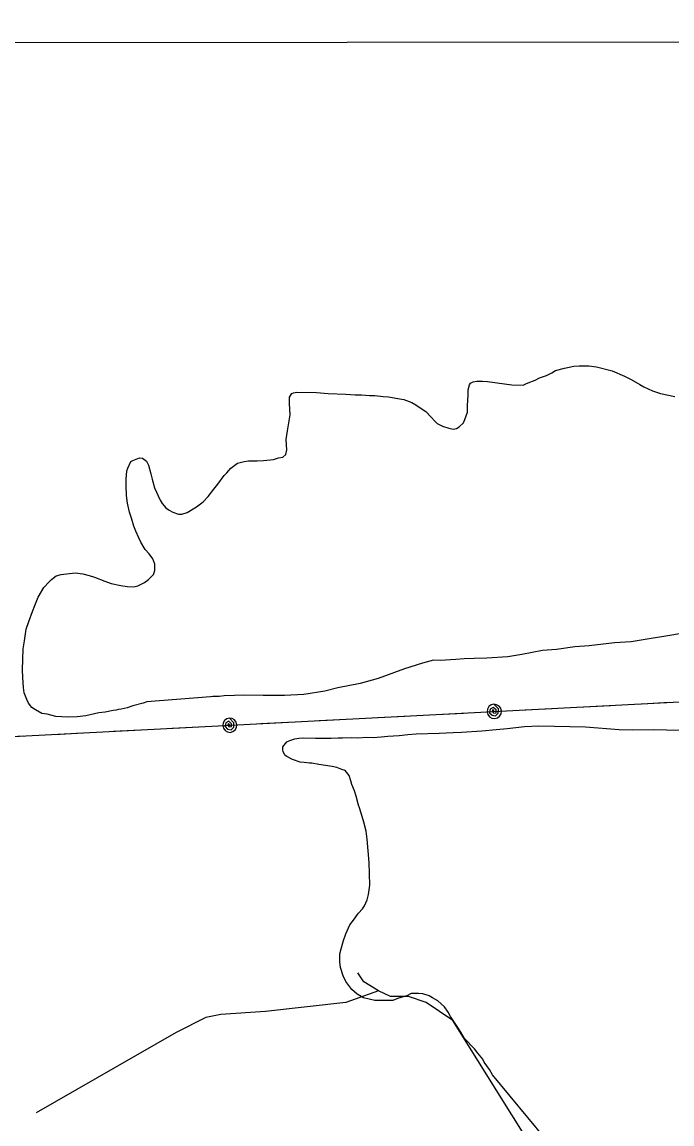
# Model space of a CAD drawing. Extents: x 3297716 to 3335574, y 688621 to 713991.
# Drawn here: x 3307861 to 3308681, y 710827 to 712216 of the extents above; entities that cross this region are included whole.
import ezdxf

# ---------------------------------------------------------------- set-up
doc = ezdxf.new("R2010")
doc.units = 0
for name, color, linetype in [('V-GRID-FRAM', 7, 'Continuous'), ('V-SITE-VEGE', 7, 'Continuous'), ('V-TOPO-SHOR', 7, 'Continuous'), ('V-UTIL-LINE', 7, 'Continuous')]:
    doc.layers.add(name, color=color, linetype=linetype)

msp = doc.modelspace()

# ---------------------------------------------------------------- linework, layer by layer
at = {"layer": 'V-GRID-FRAM'}
msp.add_lwpolyline([(3301838.5, 712184.2), (3333346.2, 712216.3), (3333372.6, 694031.5), (3301849.1, 693999.4), (3301838.5, 712184.2)], dxfattribs=at)
at = {"layer": 'V-SITE-VEGE'}
for p, q in [((3308529.2, 711774), (3308534.1, 711777.2)), ((3308534.1, 711777.2), (3308545.1, 711779.8)), ((3308545.1, 711779.8), (3308557, 711782.4)), ((3308557, 711782.4), (3308563.7, 711782.7)), ((3308563.7, 711782.7), (3308576.1, 711782.9)), ((3308576.1, 711782.9), (3308585.6, 711781.7)), ((3308585.6, 711781.7), (3308605.5, 711776.5)), ((3308605.5, 711776.5), (3308621, 711770)), ((3308426.5, 711761.2), (3308429.9, 711762.5)), ((3308429.9, 711762.5), (3308434.7, 711763.4)), ((3308434.7, 711763.4), (3308441.8, 711763.7)), ((3308441.8, 711763.7), (3308448, 711763.1)), ((3308448, 711763.1), (3308469.4, 711760.2)), ((3308499.4, 711761.4), (3308508.1, 711765)), ((3308508.1, 711765), (3308513.8, 711767.7)), ((3308513.8, 711767.7), (3308522.5, 711770.8)), ((3308522.5, 711770.8), (3308529.2, 711774)), ((3308621, 711770), (3308629.5, 711765.5)), ((3308629.5, 711765.5), (3308640.3, 711759.5)), ((3308201.4, 711747.9), (3308203.3, 711748.8)), ((3308203.3, 711748.8), (3308207.6, 711749.6)), ((3308207.6, 711749.6), (3308232.4, 711749.1)), ((3308232.4, 711749.1), (3308247.1, 711747.8)), ((3308423.8, 711746), (3308423.9, 711752.7)), ((3308423.9, 711752.7), (3308425.5, 711758.8)), ((3308425.5, 711758.8), (3308426.5, 711761.2)), ((3308469.4, 711760.2), (3308478.9, 711759)), ((3308478.9, 711759), (3308493.1, 711758.7)), ((3308493.1, 711758.7), (3308496.5, 711760)), ((3308496.5, 711760), (3308499.4, 711761.4)), ((3308640.3, 711759.5), (3308645.5, 711756.5)), ((3308645.5, 711756.5), (3308656.3, 711751.5)), ((3308656.3, 711751.5), (3308666.2, 711747.9)), ((3308198.3, 711735.6), (3308198.4, 711743.2)), ((3308199.4, 711721.3), (3308198.3, 711735.6)), ((3308198.4, 711743.2), (3308201.4, 711747.9)), ((3308247.1, 711747.8), (3308269.5, 711747.2)), ((3308269.5, 711747.2), (3308281.4, 711746.5)), ((3308281.4, 711746.5), (3308289, 711746.3)), ((3308289, 711746.3), (3308299.5, 711745.6)), ((3308299.5, 711745.6), (3308306.1, 711745.4)), ((3308306.1, 711745.4), (3308316.6, 711744.2)), ((3308316.6, 711744.2), (3308323.2, 711743.6)), ((3308323.2, 711743.6), (3308335.1, 711741.9)), ((3308335.1, 711741.9), (3308342.7, 711740.3)), ((3308342.7, 711740.3), (3308352.6, 711736.7)), ((3308352.6, 711736.7), (3308357.8, 711733.7)), ((3308423, 711732.7), (3308423.8, 711746)), ((3308666.2, 711747.9), (3308684.3, 711744.2)), ((3308196, 711700.9), (3308199.4, 711721.3)), ((3308357.8, 711733.7), (3308365.7, 711728.3)), ((3308365.7, 711728.3), (3308370.4, 711725.3)), ((3308370.4, 711725.3), (3308376.9, 711718)), ((3308419.7, 711715.1), (3308422.8, 711724.6)), ((3308422.8, 711724.6), (3308423, 711732.7)), ((3308376.9, 711718), (3308381.6, 711713.2)), ((3308381.6, 711713.2), (3308384.8, 711710.2)), ((3308384.8, 711710.2), (3308391.4, 711706.8)), ((3308391.4, 711706.8), (3308399.5, 711704.2)), ((3308412.4, 711705.8), (3308417.7, 711710.9)), ((3308417.7, 711710.9), (3308419.7, 711715.1)), ((3308194.3, 711689.9), (3308196, 711700.9)), ((3308399.5, 711704.2), (3308404.7, 711703.1)), ((3308404.7, 711703.1), (3308409, 711704)), ((3308409, 711704), (3308412.4, 711705.8)), ((3308195, 711677.1), (3308194.3, 711689.9)), ((3308000.8, 711663.5), (3308009, 711666.7)), ((3308009, 711666.7), (3308012.8, 711666.6)), ((3308012.8, 711666.6), (3308018, 711662.6)), ((3308178, 711664.6), (3308184.7, 711666.8)), ((3308184.7, 711666.8), (3308190, 711667.7)), ((3308190, 711667.7), (3308193.9, 711670.9)), ((3308193.9, 711670.9), (3308195, 711677.1)), ((3307993.4, 711650.4), (3307994.4, 711653.7)), ((3307994.4, 711653.7), (3307998.4, 711662.2)), ((3307998.4, 711662.2), (3308000.8, 711663.5)), ((3308018, 711662.6), (3308020.7, 711657.8)), ((3308020.7, 711657.8), (3308023.3, 711646.8)), ((3308119.5, 711647.9), (3308124.4, 711654)), ((3308124.4, 711654), (3308127.8, 711656.3)), ((3308127.8, 711656.3), (3308132.7, 711660)), ((3308132.7, 711660), (3308141.3, 711662.1)), ((3308141.3, 711662.1), (3308146.6, 711663)), ((3308146.6, 711663), (3308157.5, 711663.2)), ((3308157.5, 711663.2), (3308165.6, 711663.5)), ((3308165.6, 711663.5), (3308178, 711664.6)), ((3307992.2, 711639.9), (3307993.4, 711650.4)), ((3307992.5, 711631.8), (3307992.2, 711639.9)), ((3308023.3, 711646.8), (3308025, 711640.1)), ((3308025, 711640.1), (3308028.1, 711629.1)), ((3308108.2, 711633.9), (3308116.1, 711644.6)), ((3308116.1, 711644.6), (3308119.5, 711647.9)), ((3307992.7, 711619.4), (3307992.5, 711631.8)), ((3308028.1, 711629.1), (3308035.4, 711613.7)), ((3308096, 711618), (3308102.9, 711627.3)), ((3308102.9, 711627.3), (3308108.2, 711633.9)), ((3307993.9, 711609.9), (3307992.7, 711619.4)), ((3307996.4, 711598.4), (3307993.9, 711609.9)), ((3308035.4, 711613.7), (3308037.7, 711609.3)), ((3308080.9, 711605), (3308089.6, 711611.4)), ((3308089.6, 711611.4), (3308096, 711618)), ((3307999.1, 711590.7), (3307996.4, 711598.4)), ((3308037.7, 711609.3), (3308042.3, 711604)), ((3308042.3, 711604), (3308046.5, 711601)), ((3308046.5, 711601), (3308051.2, 711598.5)), ((3308051.2, 711598.5), (3308058.3, 711596)), ((3308058.3, 711596), (3308062.6, 711595.9)), ((3308062.6, 711595.9), (3308069.3, 711598.1)), ((3308069.3, 711598.1), (3308080.9, 711605)), ((3308002.2, 711580.6), (3307999.1, 711590.7)), ((3308004.5, 711574.4), (3308002.2, 711580.6)), ((3308008.5, 711566.2), (3308004.5, 711574.4)), ((3308010.8, 711560.4), (3308008.5, 711566.2)), ((3308016.3, 711551.2), (3308010.8, 711560.4)), ((3308021.4, 711545.9), (3308016.3, 711551.2)), ((3308026, 711539.6), (3308021.4, 711545.9)), ((3308028.7, 711532.8), (3308026, 711539.6)), ((3308028.5, 711524.8), (3308028.7, 711532.8)), ((3307894.8, 711510.3), (3307898.2, 711513.5)), ((3307898.2, 711513.5), (3307904.1, 711518.2)), ((3307904.1, 711518.2), (3307910.3, 711519.9)), ((3307910.3, 711519.9), (3307928, 711521.9)), ((3307928, 711521.9), (3307937.5, 711520.7)), ((3307937.5, 711520.7), (3307945.5, 711518.6)), ((3307945.5, 711518.6), (3307952.6, 711516.5)), ((3307952.6, 711516.5), (3307965.4, 711511.5)), ((3308015.3, 711509.8), (3308020.6, 711513.5)), ((3308020.6, 711513.5), (3308027, 711520)), ((3308027, 711520), (3308028.5, 711524.8)), ((3307881.5, 711491.1), (3307888.5, 711503.3)), ((3307888.5, 711503.3), (3307894.8, 711510.3)), ((3307965.4, 711511.5), (3307973.4, 711508.4)), ((3307973.4, 711508.4), (3307985.7, 711505.8)), ((3307985.7, 711505.8), (3307993.8, 711504.6)), ((3307993.8, 711504.6), (3308001.9, 711504.4)), ((3308001.9, 711504.4), (3308007.1, 711505.7)), ((3308007.1, 711505.7), (3308015.3, 711509.8)), ((3307877, 711480.7), (3307881.5, 711491.1)), ((3307869.4, 711460.4), (3307874.4, 711473.1)), ((3307874.4, 711473.1), (3307877, 711480.7)), ((3307866.3, 711450.9), (3307869.4, 711460.4)), ((3307864.1, 711436.2), (3307866.3, 711450.9)), ((3308697.7, 711446.2), (3308670.5, 711441.6)), ((3307862.4, 711426.3), (3307864.1, 711436.2)), ((3308576.4, 711430), (3308558.3, 711428.5)), ((3308608.4, 711433.5), (3308576.4, 711430)), ((3308629.4, 711434.9), (3308608.4, 711433.5)), ((3308654.7, 711439.1), (3308629.4, 711434.9)), ((3308670.5, 711441.6), (3308654.7, 711439.1)), ((3307861.8, 711399.6), (3307862.4, 711426.3)), ((3308473.7, 711416.2), (3308447.4, 711414.4)), ((3308491.4, 711419.1), (3308473.7, 711416.2)), ((3308517.7, 711424.2), (3308491.4, 711419.1)), ((3308535.3, 711425.2), (3308517.7, 711424.2)), ((3308558.3, 711428.5), (3308535.3, 711425.2)), ((3308366.3, 711408.2), (3308343.3, 711400.7)), ((3308380.2, 711411.7), (3308366.3, 711408.2)), ((3308388.3, 711411.5), (3308380.2, 711411.7)), ((3308408.3, 711412.5), (3308388.3, 711411.5)), ((3308418.8, 711413.7), (3308408.3, 711412.5)), ((3308431.2, 711413.9), (3308418.8, 711413.7)), ((3308447.4, 711414.4), (3308431.2, 711413.9)), ((3307862, 711390.1), (3307861.8, 711399.6)), ((3307862.7, 711377.2), (3307862, 711390.1)), ((3308310.1, 711388.6), (3308287.6, 711382.5)), ((3308343.3, 711400.7), (3308310.1, 711388.6)), ((3307863.9, 711370.5), (3307862.7, 711377.2)), ((3308259.4, 711376.9), (3308243.1, 711372.6)), ((3308287.6, 711382.5), (3308259.4, 711376.9)), ((3307867.1, 711362.3), (3307863.9, 711370.5)), ((3307869.3, 711357.5), (3307867.1, 711362.3)), ((3308098.6, 711365.5), (3308018.5, 711359.3)), ((3308101.5, 711365.9), (3308098.6, 711365.5)), ((3308109.6, 711366.2), (3308101.5, 711365.9)), ((3308115.8, 711367), (3308109.6, 711366.2)), ((3308129.1, 711367.1), (3308115.8, 711367)), ((3308142, 711367.8), (3308129.1, 711367.1)), ((3308165.3, 711367.2), (3308142, 711367.8)), ((3308192, 711367.1), (3308165.3, 711367.2)), ((3308216.3, 711368.4), (3308192, 711367.1)), ((3308243.1, 711372.6), (3308216.3, 711368.4)), ((3307873.5, 711352.2), (3307869.3, 711357.5)), ((3307878.2, 711349.2), (3307873.5, 711352.2)), ((3307886.2, 711344.7), (3307878.2, 711349.2)), ((3307965.8, 711346.2), (3307958.1, 711345.4)), ((3307975.8, 711348.3), (3307965.8, 711346.2)), ((3307979.6, 711348.7), (3307975.8, 711348.3)), ((3307982.5, 711349.6), (3307979.6, 711348.7)), ((3307985.9, 711350), (3307982.5, 711349.6)), ((3307993.5, 711351.7), (3307985.9, 711350)), ((3308000.7, 711354.4), (3307993.5, 711351.7)), ((3308013.7, 711357.5), (3308000.7, 711354.4)), ((3308018.5, 711359.3), (3308013.7, 711357.5)), ((3307892.8, 711343.6), (3307886.2, 711344.7)), ((3307903.7, 711341), (3307892.8, 711343.6)), ((3307911.3, 711340.3), (3307903.7, 711341)), ((3307919.4, 711340.1), (3307911.3, 711340.3)), ((3307930.4, 711340.4), (3307919.4, 711340.1)), ((3307941.4, 711341.5), (3307930.4, 711340.4)), ((3307958.1, 711345.4), (3307941.4, 711341.5))]:
    msp.add_line(p, q, dxfattribs=at)
for points in [[(3308299.8, 711128.3), (3308299, 711156.9), (3308296.3, 711186), (3308295.2, 711196.1), (3308292.1, 711207.6), (3308289.9, 711214.8), (3308286.8, 711225.8), (3308285.5, 711229.2), (3308282.4, 711240.2), (3308280.2, 711246.9), (3308277, 711255.1), (3308275.7, 711259.9), (3308273.5, 711266.6), (3308268.4, 711272.9), (3308264.6, 711273.9), (3308258, 711276.5), (3308252.3, 711277.6), (3308235.2, 711280.3), (3308226.7, 711282), (3308223.8, 711282), (3308216.7, 711282.7), (3308211.9, 711283.3), (3308202, 711286.4), (3308195, 711290.3), (3308193.1, 711291.8), (3308190.3, 711296.2), (3308189.9, 711298.6), (3308190, 711302.4), (3308191.5, 711304.7), (3308194.9, 711308.9), (3308198.8, 711310.7), (3308205, 711312.5), (3308210.3, 711313.3), (3308216.5, 711313.7), (3308231.2, 711313.3), (3308237.4, 711313.6), (3308250.8, 711313.3), (3308259.8, 711314.1), (3308265.1, 711313.9), (3308276, 711314.2), (3308284.6, 711314), (3308296, 711314.6), (3308304.1, 711314.5), (3308314.1, 711315.2), (3308322.3, 711315.9), (3308336.6, 711317), (3308347.5, 711318.2), (3308358, 711318.9), (3308387.1, 711319.7), (3308404.8, 711320.7), (3308415.2, 711320.9), (3308441, 711322.7), (3308459.1, 711324.2), (3308473, 711325.7), (3308494.9, 711328.1), (3308513.1, 711329.1), (3308571.6, 711327.7), (3308614.4, 711324.3), (3308631.1, 711323.9), (3308657.3, 711324.3), (3308741.5, 711322.3)], [(3308521.3, 710808.3), (3308454.6, 710889), (3308450.5, 710895.7), (3308444.1, 710904.9), (3308442.2, 710908.8), (3308435.8, 710916.5), (3308431.6, 710921.9), (3308419.1, 710935), (3308414.5, 710942.8), (3308410.8, 710948.6), (3308401.6, 710962.6), (3308398.4, 710967.9), (3308393.8, 710974.7), (3308385.4, 710982.5), (3308378.8, 710986), (3308374.6, 710988.5), (3308366.5, 710991), (3308361.3, 710991.6), (3308351.8, 710991.4), (3308346.5, 710988.6), (3308335.9, 710985.6), (3308328.7, 710982.9), (3308314.4, 710982.7), (3308305.9, 710982.9), (3308291.7, 710986.1), (3308283.7, 710990.6), (3308277.1, 710996.5), (3308269.3, 711006.7), (3308266.1, 711013.9), (3308262.6, 711024.4), (3308261.8, 711031.6), (3308262, 711041.6), (3308263.6, 711047.7), (3308266.7, 711058.6), (3308269.3, 711066.7), (3308274.3, 711078), (3308279.2, 711084.1), (3308284.1, 711091.1), (3308285.6, 711092.9), (3308290.5, 711098.5), (3308293, 711102.3), (3308296.5, 711109.8), (3308298, 711116.5), (3308299.8, 711128.3)]]:
    msp.add_lwpolyline(points, dxfattribs=at)
at = {"layer": 'V-TOPO-SHOR'}
for points in [[(3309481.9, 709681.2), (3309463.2, 709940.3), (3309433.1, 710462), (3309425.6, 710473.3), (3309410.6, 710477.1), (3308772.5, 710428.3), (3308731.2, 710435.8), (3308716.1, 710447), (3308686.1, 710480.8), (3308629.8, 710597.2), (3308404.6, 710957.6), (3308370.8, 710980.1), (3308348.3, 710987.6), (3308325.7, 710987.6), (3308310.7, 710995.1), (3308292, 711006.4), (3308284.4, 711017.6)], [(3308310.7, 710995.1), (3308269.4, 710980.1), (3308168.1, 710968.8), (3308111.8, 710965.1), (3308093, 710961.3), (3308055.5, 710942.5), (3307879, 710841.2)]]:
    msp.add_lwpolyline(points, dxfattribs=at)
at = {"layer": 'V-UTIL-LINE'}
for points in [[(3307478.6, 712190), (3307010.7, 711270.2), (3307283.4, 711286.1), (3309482.3, 711400.6), (3310583, 711451.7), (3311133.8, 711488.7), (3315308.4, 711846.1)], [(3308456.7, 711347.2), (3308454.9, 711349.5), (3308454.2, 711347.3), (3308456, 711345.1), (3308458.9, 711345.6), (3308458.9, 711349), (3308455.4, 711352.2), (3308451.7, 711350.2), (3308450.6, 711345.5), (3308453.9, 711342.3), (3308458.3, 711341.5), (3308461.8, 711344.8), (3308461.9, 711350.3), (3308456.2, 711356.2), (3308452.8, 711355.3), (3308450, 711353.2), (3308448.2, 711350.2), (3308447.7, 711346.7), (3308448.6, 711343.3), (3308450.7, 711340.5), (3308453.7, 711338.7), (3308457.2, 711338.2), (3308460.6, 711339.1), (3308463.4, 711341.2), (3308465.2, 711344.2), (3308465.7, 711347.7), (3308464.8, 711351.1), (3308462.7, 711353.9), (3308459.7, 711355.7), (3308456.2, 711356.2)], [(3308495.7, 711349.2), (3308529.6, 711351)], [(3308569.6, 711353.1), (3308603.5, 711354.8)], [(3308643.5, 711356.9), (3308677.4, 711358.7)], [(3308123.2, 711329.8), (3308121.4, 711332.1), (3308120.7, 711329.9), (3308122.4, 711327.8), (3308125.3, 711328.2), (3308125.3, 711331.6), (3308121.9, 711334.8), (3308118.1, 711332.9), (3308117.1, 711328.1), (3308120.3, 711324.9), (3308124.7, 711324.1), (3308128.3, 711327.4), (3308128.3, 711332.9), (3308122.7, 711338.8), (3308119.3, 711338), (3308116.5, 711335.8), (3308114.7, 711332.8), (3308114.2, 711329.4), (3308115, 711326), (3308117.1, 711323.1), (3308120.1, 711321.3), (3308123.6, 711320.8), (3308127, 711321.7), (3308129.8, 711323.8), (3308131.6, 711326.8), (3308132.1, 711330.3), (3308131.3, 711333.7), (3308129.2, 711336.5), (3308126.2, 711338.3), (3308122.7, 711338.8)], [(3308162.1, 711331.9), (3308196.1, 711333.6)], [(3308236, 711335.7), (3308270, 711337.5)], [(3308309.9, 711339.6), (3308343.9, 711341.3)], [(3308383.8, 711343.4), (3308417.8, 711345.2)], [(3307902.5, 711318.3), (3307936.4, 711320.1)], [(3307976.4, 711322.2), (3308010.3, 711324)], [(3308050.3, 711326), (3308084.2, 711327.8)], [(3307828.6, 711314.5), (3307862.5, 711316.3)]]:
    msp.add_lwpolyline(points, dxfattribs=at)

doc.saveas('drawing.dxf')
